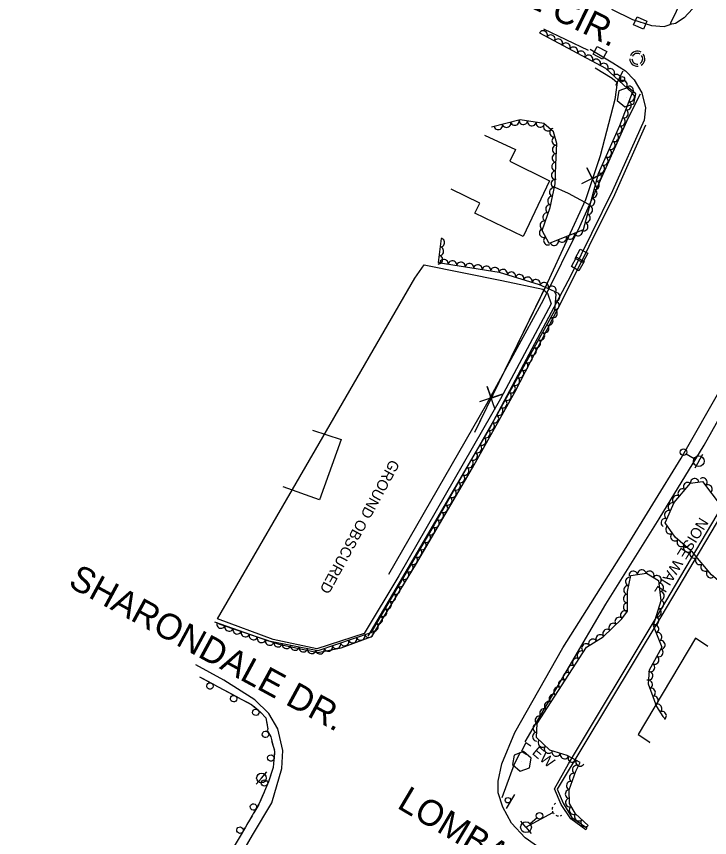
# Model space of a CAD drawing. Extents: x 1722896 to 1754269, y 648279 to 666297.
# Drawn here: x 1729809.3 to 1730132, y 651605.1 to 651987.2 of the extents above; entities that cross this region are included whole.
import ezdxf

# ---------------------------------------------------------------- set-up
doc = ezdxf.new("R2010")
doc.units = 0
for name, color, linetype in [('DESIGN - CENTERLINE - Proposed', 7, 'Continuous'), ('DESIGN - CENTERLINE - Proposed Text', 7, 'Continuous'), ('DESIGN - PUBLIC HEARING - Shapes', 7, 'Continuous'), ('DESIGN - SCRATCH - User 1', 7, 'Continuous'), ('DESIGN - SHEET - Linework', 7, 'Continuous'), ('SURVEY - CENTERLINE - Preliminary', 7, 'Continuous'), ('SURVEY - CENTERLINE - Preliminary Text', 7, 'Continuous'), ('SURVEY - CONTOURS - Intermediate with optional Text', 7, 'Continuous'), ('SURVEY - DRAINAGE - Natural Features', 7, 'Continuous'), ('SURVEY - DTM - Breaklines', 7, 'Continuous'), ('SURVEY - VEGETATION - Features with Text', 7, 'Continuous')]:
    doc.layers.add(name, color=color, linetype=linetype)

msp = doc.modelspace()

# ---------------------------------------------------------------- linework, layer by layer
at = {"layer": 'DESIGN - CENTERLINE - Proposed'}
msp.add_lwpolyline([(1730048.73, 651647.74), (1730046.46, 651649.3), (1730044.38, 651645.28), (1730046.91, 651643.77)], dxfattribs=at)
at = {"layer": 'DESIGN - CENTERLINE - Proposed Text'}
for points in [[(1730078.75, 651963.32), (1730086.57, 651958.52), (1730089.01, 651956.46), (1730087.86, 651948.53), (1730081.12, 651922.38), (1730074.28, 651901.92), (1730056.54, 651863.41), (1730022.58, 651793.67)], [(1730078.75, 651963.32), (1730086.57, 651958.52), (1730089.01, 651956.46), (1730087.86, 651948.53), (1730081.12, 651922.38), (1730080.29, 651919.9)], [(1730027.22, 651932.01), (1730041.7, 651925.32), (1730039.05, 651919.88), (1730057.49, 651910.7), (1730045.2, 651884.75), (1730022.7, 651895.74), (1730025.03, 651900.38), (1730011.67, 651906.83)], [(1730079.99, 651906.71), (1730074.91, 651916.74), (1730077.43, 651911.68), (1730082.5, 651914.2), (1730072.4, 651909.25)], [(1730075.83, 651899.7), (1730066.39, 651904.85), (1730058.69, 651908.19)], [(1730075.18, 651904.63), (1730074.28, 651901.92), (1730056.54, 651863.41), (1730056.04, 651862.38)], [(1730056.04, 651862.38), (1730034.15, 651817.43)], [(1730032.13, 651804.39), (1730028.4, 651815), (1730030.25, 651809.65), (1730035.59, 651811.49), (1730024.94, 651807.89)], [(1730027.09, 651802.95), (1730022.58, 651793.67)], [(1729947.11, 651794.66), (1729960.5, 651790.28), (1729950.4, 651762.22), (1729933.43, 651768.3)], [(1730131.1, 651694.05), (1730125.46, 651697.92), (1730098.76, 651653.04), (1730104.11, 651649.59), (1730103.87, 651649.2)]]:
    msp.add_lwpolyline(points, dxfattribs=at)
at = {"layer": 'DESIGN - PUBLIC HEARING - Shapes'}
for p, q in [((1730088.33, 651955.26), (1730091.83, 651961.89)), ((1730093.24, 651949.58), (1730093.24, 651949.58)), ((1730044.59, 651640.6), (1730044.59, 651640.6)), ((1730041.14, 651625.11), (1730037.25, 651618.7))]:
    msp.add_line(p, q, dxfattribs=at)
for points in [[(1730094.06, 651954.12), (1730089.72, 651952.55), (1730088.96, 651948.08), (1730092.52, 651945.09), (1730096.75, 651946.61), (1730097.61, 651951.12), (1730094.06, 651954.12)], [(1730045.42, 651645.14), (1730041.08, 651643.56), (1730040.32, 651639.1), (1730043.88, 651636.1), (1730048.11, 651637.63), (1730048.97, 651642.14), (1730045.42, 651645.14)]]:
    msp.add_lwpolyline(points, dxfattribs=at)
for centre in [(1730091.17, 651958.02), (1730038.13, 651622.52)]:
    msp.add_circle(centre, 1.25, dxfattribs=at)
at = {"layer": 'DESIGN - SCRATCH - User 1'}
for points in [[(1730074.41, 651608.68), (1730067.35, 651613.9), (1730062.91, 651620.48), (1730059.74, 651627.82), (1730066.31, 651639.4), (1730106.62, 651706.68), (1730147.47, 651775.52), (1730198.73, 651861.39), (1730232.02, 651908.44), (1730260.11, 651912.7), (1730311.17, 651934.95), (1730316.66, 651934.74), (1730316.56, 651933.23), (1730311.16, 651933.65), (1730259.86, 651911.49), (1730232.49, 651907.38), (1730199.21, 651860.37), (1730147.87, 651773.06), (1730109.33, 651707.85), (1730061.02, 651627.74), (1730063.86, 651621.2), (1730067.92, 651614.47), (1730074.85, 651609.67), (1730074.41, 651608.68)], [(1729894.61, 651679.92), (1729918.95, 651666.96), (1729923.18, 651663.4), (1729925.4, 651660.88), (1729926.37, 651655.54), (1729926.02, 651654.9), (1729927.7, 651651.94), (1729929.54, 651645.26), (1729928.85, 651637.67), (1729926.67, 651631.06), (1729922.7, 651621.62), (1729915.96, 651609.98), (1729899.35, 651582.01), (1729884.52, 651556.69)], [(1729894.61, 651679.92), (1729896.68, 651678.81)], [(1729898.09, 651678.06), (1729902.16, 651675.9)], [(1729903.57, 651675.15), (1729905.64, 651674.04)], [(1729905.64, 651674.04), (1729907.72, 651672.94)], [(1729909.13, 651672.19), (1729913.19, 651670.03)], [(1729914.6, 651669.28), (1729916.68, 651668.17)], [(1729916.68, 651668.17), (1729918.75, 651667.07)], [(1729920, 651666.07), (1729923.18, 651663.4), (1729923.47, 651663.06)], [(1729924.53, 651661.86), (1729925.4, 651660.88), (1729925.59, 651659.86)], [(1729925.59, 651659.86), (1729926, 651657.55)], [(1729926.29, 651655.97), (1729926.37, 651655.54), (1729926.02, 651654.9), (1729927.7, 651651.94), (1729927.71, 651651.91)], [(1729928.13, 651650.37), (1729928.76, 651648.1)], [(1729928.76, 651648.1), (1729929.39, 651645.84)], [(1729929.45, 651644.26), (1729929.04, 651639.68)], [(1729928.25, 651635.84), (1729927.51, 651633.6)], [(1729928.89, 651638.09), (1729928.85, 651637.67), (1729928.25, 651635.84)], [(1729927.01, 651632.09), (1729926.67, 651631.06), (1729925.31, 651627.82)], [(1729923.77, 651624.18), (1729922.86, 651622.01)], [(1729924.69, 651626.34), (1729923.77, 651624.18)], [(1729922.11, 651620.6), (1729919.8, 651616.62)], [(1729917.83, 651613.2), (1729916.65, 651611.17)], [(1729919, 651615.23), (1729917.83, 651613.2)], [(1729915.85, 651609.78), (1729913.5, 651605.83)]]:
    msp.add_lwpolyline(points, dxfattribs=at)
for centre, start, end in [((1729899.4, 651675.67), 175.242, 175.2322), ((1729910.44, 651669.79), 175.242, 175.2322), ((1729920.77, 651663.46), 163.0998, 163.09), ((1729925.27, 651653.19), 142.778, 142.7682), ((1729927.75, 651642.13), 108.0792, 108.0694), ((1729924.83, 651630.54), 90.4105, 90.4007), ((1729919.67, 651619.38), 83.218, 83.2081), ((1729913.39, 651608.59), 82.542, 82.5322)]:
    msp.add_arc(centre, 1.5, start, end, dxfattribs=at)
at = {"layer": 'SURVEY - CENTERLINE - Preliminary'}
msp.add_lwpolyline([(1729902.9, 651706.89), (1729950.18, 651788.43), (1729994.78, 651865.35), (1729999.06, 651871.57), (1730035.22, 651864.27), (1730054.32, 651860.27), (1730056.57, 651858.38), (1730058.31, 651853.46), (1730034.74, 651809.33), (1729987.32, 651726.88), (1729971.15, 651700.1), (1729949.15, 651692.99), (1729928.78, 651697.23), (1729902.9, 651706.89)], dxfattribs=at)
at = {"layer": 'SURVEY - CENTERLINE - Preliminary Text'}
for points in [[(1730113.99, 651984.27), (1730121.87, 652000.64)], [(1730086.39, 651990.51), (1730096.04, 651985.85), (1730104.96, 651982.91), (1730110.77, 651982.54), (1730113.58, 651983.46)], [(1730124.11, 651990.69), (1730120.22, 651986.58), (1730116.13, 651983.97), (1730113.58, 651983.46), (1730114.07, 651984.05)], [(1730075.58, 651971.31), (1730054.82, 651981.3)], [(1730076.35, 651971.91), (1730086.98, 651965.66), (1730092.85, 651961.89), (1730096.91, 651957.63), (1730100.4, 651951.71), (1730102.19, 651944.6), (1730101.61, 651938.99), (1730086.72, 651906.1), (1730067.18, 651866.37), (1730029.82, 651796.06), (1729997.44, 651740.54), (1729972.9, 651698.81)], [(1730062.9, 651593.22), (1730046.1, 651604.95), (1730039.78, 651611.82), (1730035.68, 651619.23), (1730033.52, 651625.93), (1730033.54, 651631.34), (1730035.21, 651639.5), (1730041.29, 651653.96), (1730063.73, 651693.43), (1730092.34, 651738.84), (1730118.7, 651781.73), (1730138.13, 651815.71), (1730160.46, 651856.27), (1730180.67, 651893.93), (1730195.88, 651921.74), (1730201.32, 651929.55), (1730208.16, 651937.35), (1730222.25, 651949.81), (1730235.73, 651959.59), (1730253.49, 651967.61), (1730257.29, 651968.77)], [(1730046.22, 651649.7), (1730049.83, 651655.97), (1730083.74, 651713.71), (1730108.53, 651753.51), (1730129.48, 651787.78), (1730148.67, 651821.97), (1730181.07, 651882.43), (1730195.81, 651909.98), (1730199.01, 651915.79), (1730204.81, 651924.58), (1730211.86, 651932.74), (1730221.66, 651942.1), (1730234.06, 651951.9), (1730243.65, 651958.05), (1730258.96, 651964.33), (1730259.54, 651964.49)], [(1730099.61, 651951.11), (1730093.89, 651939.66), (1730071.43, 651889.36), (1730054.53, 651855.25), (1730028.22, 651806.8), (1729982.47, 651727.54)], [(1729903.49, 651704.55), (1729931.54, 651695.06), (1729949.68, 651691.24), (1729960.55, 651693.41), (1729974.83, 651698.74), (1729995.05, 651731.88), (1730021.56, 651777.19), (1730041.3, 651812.36), (1730063.96, 651856.34), (1730087.87, 651904.29), (1730102.25, 651936.81)], [(1729809.33, 651411.09), (1729863.43, 651509.69), (1729919.23, 651606.33), (1729928.22, 651621.34), (1729932.91, 651637.31), (1729933.34, 651645.6), (1729930.97, 651655.72), (1729926.89, 651662.94), (1729920.34, 651669.26), (1729905.92, 651678.37), (1729892.86, 651685.45)], [(1730035.39, 651623.73), (1730041.24, 651639.51), (1730044.02, 651644.84)]]:
    msp.add_lwpolyline(points, dxfattribs=at)
at = {"layer": 'SURVEY - DRAINAGE - Natural Features'}
for p, q in [((1730099.74, 651984.18), (1730099.74, 651984.18)), ((1730080.96, 651970.26), (1730080.96, 651970.26)), ((1730072.38, 651875.83), (1730072.38, 651875.83)), ((1730070.63, 651872), (1730070.63, 651872))]:
    msp.add_line(p, q, dxfattribs=at)
for points in [[(1730096.64, 651983.36), (1730098.26, 651987.02), (1730102.83, 651985), (1730101.22, 651981.34), (1730096.64, 651983.36)], [(1730077.8, 651969.71), (1730079.73, 651973.22), (1730084.11, 651970.81), (1730082.18, 651967.3), (1730077.8, 651969.71)], [(1730071.77, 651878.98), (1730075.31, 651877.12), (1730072.99, 651872.69), (1730069.45, 651874.55), (1730071.77, 651878.98)], [(1730070.11, 651875.16), (1730073.6, 651873.19), (1730071.14, 651868.84), (1730067.66, 651870.81), (1730070.11, 651875.16)]]:
    msp.add_lwpolyline(points, dxfattribs=at)
at = {"layer": 'SURVEY - DTM - Breaklines'}
for p, q in [((1730121.13, 651783.7), (1730124.8, 651781.55)), ((1730126.95, 651780.28), (1730125.05, 651777.05)), ((1730126.95, 651780.28), (1730128.85, 651783.51)), ((1729923.41, 651632.84), (1729925.83, 651635.7)), ((1729923.41, 651632.84), (1729920.99, 651629.97)), ((1730046.52, 651609.95), (1730059.1, 651616.82)), ((1730058.48, 651616.48), (1730059.1, 651616.82)), ((1730046.52, 651609.95), (1730044.11, 651612.83)), ((1730051.69, 651614.29), (1730048.43, 651611.56)), ((1730046.52, 651609.95), (1730048.92, 651607.08))]:
    msp.add_line(p, q, dxfattribs=at)
for centre, radius in [((1730119.84, 651784.46), 1.5), ((1730126.95, 651780.28), 2.5), ((1729923.41, 651632.84), 2.25), ((1730052.84, 651615.25), 1.5), ((1730046.52, 651609.95), 2.5)]:
    msp.add_circle(centre, radius, dxfattribs=at)
for radius, start, end in [(3.5, 58.7962, 156.0909), (3.5, 180.2329, 277.026), (2.5, 180.1509, 276.9855), (2.5, 59.5986, 156.0368), (2.5, 300.3871, 36.9321), (3.5, 300.3899, 36.8362)]:
    msp.add_arc((1730098.34, 651967.51), radius, start, end, dxfattribs=at)
for start_param, end_param in [(0, 0.255182), (0.730907, 1.085951), (1.352995, 1.815775), (2.156577, 2.588895), (2.883049, 3.125465)]:
    msp.add_ellipse((1730061.81, 651618.32), major_axis=(-1.5, 2.74), ratio=0.999961, start_param=start_param, end_param=end_param, dxfattribs=at)
at = {"layer": 'SURVEY - VEGETATION - Features with Text'}
for points in [[(1730052.81, 651979.55), (1730083.59, 651963.1), (1730095.9, 651951.63), (1730090.07, 651936.24), (1730080.19, 651913.97), (1730073.09, 651887.92), (1730057.3, 651881.6), (1730054.08, 651887.53), (1730057.85, 651898.35), (1730060.13, 651909.36), (1730060.43, 651918.36), (1730060.82, 651928.09), (1730059.38, 651933.55), (1730054.88, 651937.35), (1730043.77, 651939.07), (1730030.54, 651935.63)], [(1730006.97, 651883.94), (1730005.72, 651872.67), (1730034.07, 651868.17), (1730052.73, 651862.43), (1730059.72, 651859.41), (1730060.49, 651857.97), (1730059.84, 651850.16), (1730033.22, 651802.37), (1730003.85, 651750.64), (1729974.28, 651700.41), (1729949.64, 651692.08), (1729926.82, 651696.55), (1729901.77, 651705.38)], [(1730152.19, 651732.54), (1730149.9, 651725.35), (1730145.43, 651720.17), (1730140.18, 651721.22), (1730132.9, 651727.37), (1730124.05, 651737.91), (1730115.97, 651744.85), (1730111.24, 651751.61), (1730115.54, 651761.06), (1730123.11, 651770.04), (1730128.74, 651770.76), (1730137.4, 651759.36), (1730143.89, 651748.48), (1730149.88, 651739.81), (1730150.38, 651728.8)], [(1730075.49, 651610.75), (1730069.51, 651616.21), (1730066.84, 651620.93), (1730066.6, 651627.42), (1730069.66, 651636.11), (1730071.82, 651640.14), (1730065.65, 651643.31), (1730057.59, 651645.74), (1730051.48, 651651.74), (1730051.73, 651658.29), (1730074.63, 651693.79), (1730082.52, 651698.49), (1730091.19, 651706.97), (1730093.72, 651710.53), (1730093.8, 651719.64), (1730095.32, 651727.02), (1730102.67, 651728.15), (1730108.28, 651724.71), (1730109.26, 651715.22), (1730105.78, 651703.84), (1730109.81, 651693.72), (1730103.92, 651683.09), (1730103.42, 651676.65), (1730107.23, 651666.18), (1730110.25, 651661.46), (1730111.26, 651660.42)]]:
    msp.add_lwpolyline(points, dxfattribs=at)
for centre, major_axis in [((1730054.57, 651978.6), (1.76, -0.94)), ((1730058.1, 651976.72), (1.76, -0.94)), ((1730061.63, 651974.84), (1.76, -0.94)), ((1730065.16, 651972.95), (1.76, -0.94)), ((1730068.69, 651971.07), (1.76, -0.94)), ((1730072.21, 651969.18), (1.76, -0.94)), ((1730075.74, 651967.3), (1.76, -0.94)), ((1730079.27, 651965.41), (1.76, -0.94)), ((1730082.8, 651963.53), (1.76, -0.94)), ((1730085.86, 651960.99), (1.46, -1.36)), ((1730088.79, 651958.26), (1.46, -1.36)), ((1730091.71, 651955.53), (1.46, -1.36)), ((1730094.64, 651952.81), (1.46, -1.36)), ((1730095.1, 651949.5), (-0.71, -1.87)), ((1730093.68, 651945.76), (-0.71, -1.87)), ((1730092.26, 651942.02), (-0.71, -1.87)), ((1730033.64, 651936.43), (-1.94, -0.5)), ((1730037.51, 651937.44), (-1.94, -0.5)), ((1730041.39, 651938.44), (-1.94, -0.5)), ((1730045.29, 651938.83), (-1.98, 0.31)), ((1730049.24, 651938.22), (-1.98, 0.31)), ((1730053.2, 651937.61), (-1.98, 0.31)), ((1730056.63, 651935.87), (-1.53, 1.29)), ((1730090.84, 651938.28), (-0.71, -1.87)), ((1730059.48, 651933.16), (-0.51, 1.93)), ((1730089.33, 651934.58), (-0.81, -1.83)), ((1730060.5, 651929.29), (-0.51, 1.93)), ((1730086.09, 651927.27), (-0.81, -1.83)), ((1730087.71, 651930.92), (-0.81, -1.83)), ((1730060.71, 651925.33), (0.08, 2)), ((1730084.47, 651923.61), (-0.81, -1.83)), ((1730060.55, 651921.34), (0.08, 2)), ((1730082.85, 651919.95), (-0.81, -1.83)), ((1730060.39, 651917.34), (0.07, 2)), ((1730081.22, 651916.3), (-0.81, -1.83)), ((1730060.26, 651913.34), (0.07, 2)), ((1730079.81, 651912.57), (-0.53, -1.93)), ((1730060.13, 651909.34), (0.41, 1.96)), ((1730078.76, 651908.71), (-0.53, -1.93)), ((1730059.32, 651905.43), (0.41, 1.96)), ((1730077.71, 651904.85), (-0.53, -1.93)), ((1730058.51, 651901.51), (0.41, 1.96)), ((1730076.66, 651900.99), (-0.53, -1.93)), ((1730057.6, 651897.62), (0.66, 1.89)), ((1730075.6, 651897.13), (-0.53, -1.93)), ((1730056.28, 651893.84), (0.66, 1.89)), ((1730074.55, 651893.27), (-0.53, -1.93)), ((1730054.96, 651890.07), (0.66, 1.89)), ((1730073.5, 651889.41), (-0.53, -1.93)), ((1730054.7, 651886.38), (-0.96, 1.76)), ((1730070.82, 651887.01), (-1.86, -0.74)), ((1730006.75, 651881.95), (-0.22, -1.99)), ((1730056.61, 651882.86), (-0.96, 1.76)), ((1730059.68, 651882.55), (-1.86, -0.74)), ((1730063.39, 651884.03), (-1.86, -0.74)), ((1730067.11, 651885.52), (-1.86, -0.74)), ((1730006.31, 651877.97), (-0.22, -1.99)), ((1730005.87, 651874), (-0.22, -1.99)), ((1730008.35, 651872.25), (1.98, -0.31)), ((1730012.3, 651871.62), (1.98, -0.31)), ((1730016.25, 651870.99), (1.98, -0.31)), ((1730020.2, 651870.37), (1.98, -0.31)), ((1730024.15, 651869.74), (1.98, -0.31)), ((1730028.1, 651869.11), (1.98, -0.31)), ((1730032.05, 651868.49), (1.98, -0.31)), ((1730035.94, 651867.59), (1.91, -0.59)), ((1730039.77, 651866.41), (1.91, -0.59)), ((1730043.59, 651865.24), (1.91, -0.59)), ((1730047.41, 651864.06), (1.91, -0.59)), ((1730051.24, 651862.89), (1.91, -0.59)), ((1730054.97, 651861.46), (1.84, -0.79)), ((1730058.64, 651859.87), (1.84, -0.79)), ((1730060.39, 651856.78), (-0.17, -1.99)), ((1730060.06, 651852.8), (-0.17, -1.99)), ((1730059.18, 651848.98), (-0.97, -1.75)), ((1730057.23, 651845.48), (-0.97, -1.75)), ((1730055.29, 651841.99), (-0.97, -1.75)), ((1730053.34, 651838.49), (-0.97, -1.75)), ((1730051.39, 651835), (-0.97, -1.75)), ((1730047.5, 651828.01), (-0.97, -1.75)), ((1730049.45, 651831.5), (-0.97, -1.75)), ((1730045.55, 651824.51), (-0.97, -1.75)), ((1730043.61, 651821.02), (-0.97, -1.75)), ((1730041.66, 651817.53), (-0.97, -1.75)), ((1730039.71, 651814.03), (-0.97, -1.75)), ((1730037.77, 651810.54), (-0.97, -1.75)), ((1730035.82, 651807.04), (-0.97, -1.75)), ((1730033.87, 651803.55), (-0.97, -1.75)), ((1730031.91, 651800.06), (-0.99, -1.74)), ((1730029.93, 651796.59), (-0.99, -1.74)), ((1730027.96, 651793.11), (-0.99, -1.74)), ((1730024.01, 651786.15), (-0.99, -1.74)), ((1730025.98, 651789.63), (-0.99, -1.74)), ((1730022.03, 651782.67), (-0.99, -1.74)), ((1730020.06, 651779.19), (-0.99, -1.74)), ((1730018.08, 651775.72), (-0.99, -1.74)), ((1730016.11, 651772.24), (-0.99, -1.74)), ((1730128.91, 651770.54), (1.21, -1.59)), ((1730014.13, 651768.76), (-0.99, -1.74)), ((1730121.79, 651768.46), (1.29, 1.53)), ((1730125.04, 651770.28), (1.98, 0.25)), ((1730131.33, 651767.36), (1.21, -1.59)), ((1730012.16, 651765.28), (-0.99, -1.74)), ((1730119.21, 651765.41), (1.29, 1.53)), ((1730010.18, 651761.8), (-0.99, -1.74)), ((1730114.58, 651758.96), (0.83, 1.82)), ((1730116.63, 651762.35), (1.29, 1.53)), ((1730008.21, 651758.32), (-0.99, -1.74)), ((1730112.93, 651755.31), (0.83, 1.82)), ((1730006.23, 651754.84), (-0.99, -1.74)), ((1730111.27, 651751.67), (0.83, 1.82)), ((1730002.24, 651747.91), (-1.01, -1.72)), ((1730004.26, 651751.37), (-0.99, -1.74)), ((1730113.49, 651748.39), (-1.15, 1.64)), ((1730000.21, 651744.47), (-1.01, -1.72)), ((1730115.78, 651745.11), (-1.15, 1.64)), ((1729998.18, 651741.02), (-1.01, -1.72)), ((1730118.76, 651742.45), (-1.52, 1.3)), ((1729996.15, 651737.57), (-1.01, -1.72)), ((1730121.8, 651739.85), (-1.52, 1.3)), ((1730124.71, 651737.12), (-1.29, 1.53)), ((1729994.12, 651734.12), (-1.01, -1.72)), ((1730127.29, 651734.06), (-1.29, 1.53)), ((1729992.09, 651730.68), (-1.01, -1.72)), ((1730129.86, 651730.99), (-1.29, 1.53)), ((1729990.07, 651727.23), (-1.01, -1.72)), ((1730096.48, 651727.19), (1.98, 0.3)), ((1730100.43, 651727.8), (1.98, 0.3)), ((1730104.15, 651727.24), (1.7, -1.05)), ((1730107.56, 651725.15), (1.7, -1.05)), ((1730132.43, 651727.93), (-1.29, 1.53)), ((1729988.04, 651723.78), (-1.01, -1.72)), ((1730094.75, 651724.25), (0.4, 1.96)), ((1730108.61, 651721.57), (0.21, -1.99)), ((1729986.01, 651720.34), (-1.01, -1.72)), ((1730093.94, 651720.33), (0.4, 1.96)), ((1730109.02, 651717.59), (0.21, -1.99)), ((1729981.95, 651713.44), (-1.01, -1.72)), ((1729983.98, 651716.89), (-1.01, -1.72)), ((1730093.77, 651716.35), (0.02, 2)), ((1730108.79, 651713.67), (-0.59, -1.91)), ((1729979.92, 651710), (-1.01, -1.72)), ((1730093.73, 651712.35), (0.02, 2)), ((1730107.62, 651709.85), (-0.59, -1.91)), ((1729977.89, 651706.55), (-1.01, -1.72)), ((1730089.89, 651705.7), (1.43, 1.4)), ((1730092.45, 651708.75), (1.16, 1.63)), ((1730106.45, 651706.02), (-0.59, -1.91)), ((1729904.55, 651704.4), (-1.89, 0.66)), ((1729908.32, 651703.07), (-1.89, 0.66)), ((1729975.86, 651703.1), (-1.01, -1.72)), ((1730087.03, 651702.9), (1.43, 1.4)), ((1730106.42, 651702.24), (0.74, -1.86)), ((1729912.09, 651701.74), (-1.89, 0.66)), ((1729915.86, 651700.41), (-1.89, 0.66)), ((1729919.64, 651699.08), (-1.89, 0.66)), ((1729973.44, 651700.13), (-1.89, -0.64)), ((1730081.07, 651697.63), (1.72, 1.02)), ((1730084.17, 651700.1), (1.43, 1.4)), ((1730107.9, 651698.53), (0.74, -1.86)), ((1729923.41, 651697.75), (-1.89, 0.66)), ((1729927.2, 651696.48), (-1.96, 0.38)), ((1729931.12, 651695.71), (-1.96, 0.38)), ((1729962.08, 651696.29), (-1.89, -0.64)), ((1729965.87, 651697.57), (-1.89, -0.64)), ((1729969.65, 651698.85), (-1.89, -0.64)), ((1730077.63, 651695.58), (1.72, 1.02)), ((1730109.38, 651694.81), (0.74, -1.86)), ((1729935.05, 651694.94), (-1.96, 0.38)), ((1729938.97, 651694.17), (-1.96, 0.38)), ((1729942.9, 651693.4), (-1.96, 0.38)), ((1729946.82, 651692.63), (-1.96, 0.38)), ((1729950.71, 651692.44), (-1.89, -0.64)), ((1729954.5, 651693.72), (-1.89, -0.64)), ((1729958.29, 651695), (-1.89, -0.64)), ((1730072.19, 651690), (1.08, 1.68)), ((1730074.35, 651693.36), (1.08, 1.68)), ((1730108.44, 651691.25), (-0.97, -1.75)), ((1730070.02, 651686.64), (1.08, 1.68)), ((1730106.5, 651687.75), (-0.97, -1.75)), ((1730067.85, 651683.28), (1.08, 1.68)), ((1730104.56, 651684.25), (-0.97, -1.75)), ((1730065.68, 651679.92), (1.08, 1.68)), ((1730103.71, 651680.43), (-0.15, -1.99)), ((1730063.51, 651676.56), (1.08, 1.68)), ((1730103.49, 651676.45), (0.68, -1.88)), ((1730061.35, 651673.19), (1.08, 1.68)), ((1730104.86, 651672.69), (0.68, -1.88)), ((1730059.18, 651669.83), (1.08, 1.68)), ((1730106.23, 651668.93), (0.68, -1.88)), ((1730054.84, 651663.11), (1.08, 1.68)), ((1730057.01, 651666.47), (1.08, 1.68)), ((1730107.81, 651665.28), (1.08, -1.68)), ((1730052.67, 651659.75), (1.08, 1.68)), ((1730109.96, 651661.91), (1.08, -1.68)), ((1730051.65, 651656.03), (0.08, 2)), ((1730051.49, 651652.03), (0.08, 2)), ((1730054.13, 651649.14), (-1.43, 1.4)), ((1730056.98, 651646.34), (-1.43, 1.4)), ((1730060.6, 651644.83), (-1.91, 0.58)), ((1730064.43, 651643.67), (-1.91, 0.58)), ((1730068.08, 651642.06), (-1.78, 0.91)), ((1730070.02, 651636.79), (0.94, 1.76)), ((1730071.64, 651640.24), (-1.78, 0.91)), ((1730068.59, 651633.07), (0.66, 1.89)), ((1730067.26, 651629.3), (0.66, 1.89)), ((1730066.68, 651625.41), (-0.08, 2)), ((1730066.83, 651621.41), (-0.08, 2)), ((1730068.57, 651617.87), (-0.98, 1.74)), ((1730071.06, 651614.8), (-1.48, 1.35)), ((1730074.01, 651612.1), (-1.48, 1.35))]:
    msp.add_ellipse(centre, major_axis=major_axis, ratio=0.940188, start_param=0, end_param=3.141593, dxfattribs=at)

# ---------------------------------------------------------------- texts
at = {"layer": 'DESIGN - SCRATCH - User 1'}
msp.add_text('NOISE WALL', height=5, rotation=238.4997, dxfattribs=at).set_placement((1730127.46, 651754.46))
at = {"layer": 'DESIGN - SHEET - Linework'}
for s, rotation, p in [('SHARON HILL CIR.', 333.9614, (1729957.51, 652035.77)), ('SHARONDALE DR.', 331.524, (1729832.91, 651722.24)), ('LOMBARDY AVE.', 329.2669, (1729986, 651619.23))]:
    msp.add_text(s, height=12, rotation=rotation, dxfattribs=at).set_placement(p)
at = {"layer": 'SURVEY - CENTERLINE - Preliminary'}
msp.add_text('GROUND OBSCURED', height=5, rotation=241.4084, dxfattribs=at).set_placement((1729983.56, 651781.41))
at = {"layer": 'SURVEY - CONTOURS - Intermediate with optional Text'}
msp.add_text('EW', height=5, rotation=319.8372, dxfattribs=at).set_placement((1730049, 651644.26))

doc.saveas('drawing.dxf')
